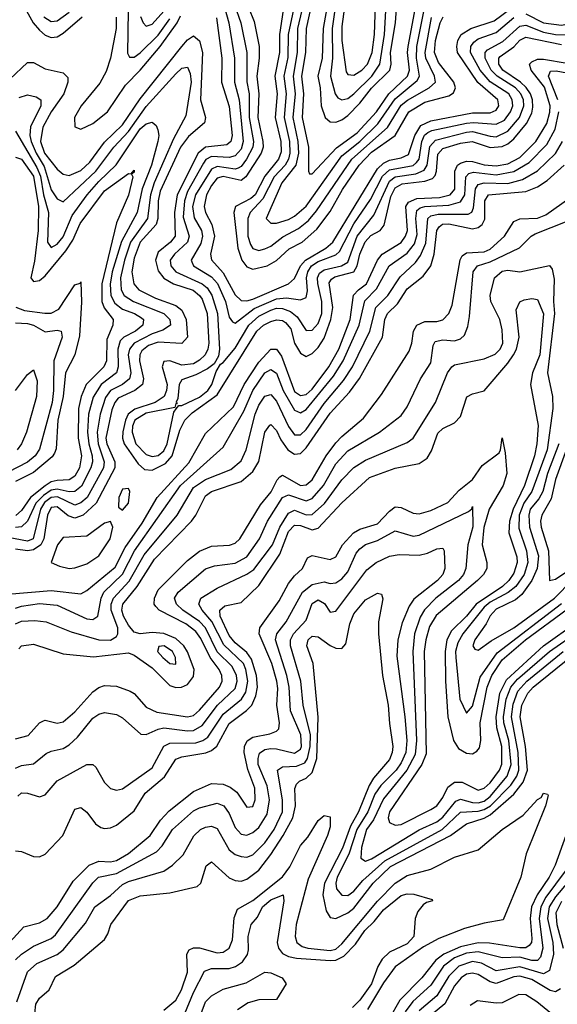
# Model space of a CAD drawing. Header units: inches. Extents: x 501365 to 657855, y 482276 to 547543.
# Tile 666 of 957: x 593704 to 595516, y 525481 to 528800. Entities that reach past the tile are written whole.
import ezdxf

# ---------------------------------------------------------------- set-up
doc = ezdxf.new("R2010")
doc.units = ezdxf.units.IN
doc.header["$MEASUREMENT"] = 0
doc.layers.add('A5592', color=7, linetype='Continuous')

msp = doc.modelspace()

# ---------------------------------------------------------------- linework, layer by layer
at = {"layer": 'A5592', "color": 5}
for points, elevation in [([(594835, 529110), (594790, 528777.4), (594789.4, 528730), (594804.3, 528624.3), (594810, 528616), (594830, 528613.2), (594857.5, 528630), (594876, 528650), (594892.5, 528690), (594900.2, 528750), (594903.7, 528850)], 2860), ([(594802.1, 529090), (594757.2, 528770), (594758.7, 528670), (594751.5, 528610), (594766.9, 528550), (594776.7, 528536.7), (594790, 528529.7), (594810, 528535), (594830, 528549.8), (594891.1, 528610), (594917.8, 528650), (594933.6, 528750), (594939.3, 528850)], 2840), ([(594704.9, 528930), (594669.6, 528770), (594667.2, 528690), (594654.2, 528610), (594660.5, 528550), (594655.9, 528470), (594677.7, 528370), (594677.6, 528290), (594681.1, 528281.1), (594690, 528280.9), (594771.9, 528368.1), (594841.5, 528418.5), (594907.2, 528490), (594948.5, 528550), (595011.4, 528610), (595017.8, 528630), (595011.4, 528690), (595013.9, 528710), (595041.2, 528858.8)], 2780), ([(594755, 528930), (594727.3, 528770), (594723.7, 528670), (594708.9, 528610), (594717.3, 528570), (594719.7, 528510), (594733.1, 528470), (594750, 528455.4), (594770, 528455.1), (594790, 528462.2), (594810, 528477.3), (594850, 528518.4), (594890.2, 528569.8), (594951.5, 528630), (594956, 528650), (594954.2, 528690), (594970.5, 528790), (594975.8, 528870)], 2820), ([(594455.7, 528890), (594493.8, 528793.8), (594510.8, 528710), (594511.1, 528670), (594502.9, 528610), (594510.5, 528550), (594506.5, 528470), (594523.9, 528390), (594524.1, 528370), (594517.3, 528350), (594466.1, 528270), (594450, 528258.1), (594390, 528271.4), (594370, 528266), (594350, 528241.5), (594333.8, 528210), (594325.7, 528170), (594330.7, 528150), (594351.5, 528110), (594360.5, 528070), (594347, 528010), (594350.3, 527990.3), (594390, 527946.9), (594430, 527873.2), (594450, 527853.7), (594470, 527852.5), (594490, 527858.4), (594610, 527910.1), (594630, 527928), (594650.5, 527970), (594667.6, 527990), (594735.9, 528030), (594759, 528050), (594910, 528297.4), (594930, 528316.1), (594950, 528326.4), (594990, 528334.3), (595014.4, 528345.6), (595035.5, 528410), (595056.7, 528443.3), (595090, 528459.4), (595230, 528485.7), (595290, 528486.8), (595310, 528495.1), (595319.6, 528510), (595316.2, 528530), (595248.3, 528588.3), (595179.3, 528690), (595177.1, 528710), (595181.3, 528730), (595192.6, 528750), (595224.8, 528770), (595303.2, 528796.8), (595390, 528860.4)], 2680), ([(594670, 528895.2), (594640.8, 528770), (594638.9, 528690), (594625.7, 528610), (594632.5, 528550), (594625.1, 528470), (594642, 528390), (594643.6, 528350), (594635, 528310), (594587.6, 528250), (594535, 528130), (594550, 528114.5), (594570, 528114.8), (594610, 528126.8), (594630, 528137.8), (594670, 528171.7), (594790, 528340.8), (594850, 528390), (594911.1, 528448.9), (594970, 528533.4), (595044.2, 528595.8), (595051.2, 528610), (595041.6, 528670), (595042.4, 528710), (595070, 528845.1)], 2760), ([(593710, 528860.1), (593749.6, 528789.6), (593770, 528764.7), (593790, 528747.5), (593810, 528740.4), (593830, 528742.9), (593850, 528754.9), (593913.9, 528810)], 2620), ([(594387, 528867), (594408.3, 528790), (594427.4, 528670), (594428.2, 528590), (594443.4, 528530), (594457.2, 528390), (594450, 528364), (594430, 528341.2), (594410, 528335.5), (594350, 528339.4), (594331.3, 528328.7), (594323.1, 528316.9), (594270, 528220.9), (594258.8, 528190), (594255.1, 528135.1), (594274.9, 528070), (594269.5, 528050.5), (594225.3, 528010), (594210.8, 527990), (594213.2, 527970), (594229.7, 527950), (594319.4, 527910), (594336.1, 527896.1), (594352, 527872), (594370.4, 527810), (594376.9, 527690), (594373.5, 527666.5), (594359.6, 527640.4), (594336.7, 527623.3), (594297.3, 527602.7), (594250, 527586.6), (594241.3, 527570), (594236.7, 527523.3), (594231, 527511), (594234.4, 527505.6), (594230, 527506), (594227, 527493), (594130, 527474.4), (594091.7, 527450), (594084, 527430), (594082.6, 527410), (594094.9, 527370), (594130, 527334.4), (594150, 527328), (594170, 527330.8), (594190, 527346.4), (594200.6, 527370), (594223.3, 527476.8), (594231.5, 527488.5), (594240.7, 527499.3), (594250, 527499.4), (594310, 527528.2), (594337.5, 527550), (594351.9, 527570), (594366.1, 527613.9), (594380.6, 527639.4), (594390, 527645), (594430, 527692.7), (594476.3, 527770), (594510, 527801.3), (594550, 527821.3), (594570, 527827.3), (594590, 527826.8), (594616.2, 527816.2), (594638.8, 527798.8), (594670, 527752.5), (594690, 527753.4), (594710, 527776.3), (594721.9, 527810), (594722.3, 527850), (594708.6, 527911.4), (594707.7, 527930), (594714.5, 527945.5), (594730, 527957.5), (594789, 527971), (594810, 527983.3), (594841.9, 528070), (594898.2, 528141.8), (594950, 528255.4), (594970, 528270.5), (595039.4, 528280.6), (595067.5, 528292.5), (595077.4, 528310), (595086.8, 528373.2), (595105.9, 528394.1), (595210, 528421.6), (595230, 528423.2), (595290, 528407.1), (595310, 528405.8), (595350, 528424.5), (595388.4, 528470), (595403.5, 528510), (595401.8, 528530), (595393.2, 528550), (595374.9, 528570), (595313.4, 528610), (595293.4, 528630), (595272.8, 528670), (595273.3, 528690), (595281.1, 528698.9), (595332.8, 528727.2), (595390, 528778.5), (595410, 528781.7), (595470, 528758.2), (595510, 528750.2), (595550, 528748.9)], 2640), ([(594427.4, 528850), (594449, 528790), (594470, 528690), (594469.4, 528590.6), (594476.9, 528550), (594477.7, 528470), (594491.6, 528390), (594490, 528370), (594468.2, 528330), (594450, 528305.7), (594439.8, 528300.2), (594430, 528295.9), (594370, 528305.9), (594350, 528296.9), (594296.8, 528210), (594286.5, 528170), (594292.1, 528132.1), (594316.2, 528090), (594320, 528070), (594314.1, 528045.9), (594281.9, 527990), (594283.9, 527983.9), (594290.1, 527970), (594350, 527934), (594371.1, 527911.1), (594397.3, 527850), (594410, 527797.6), (594421.7, 527781.7), (594430, 527777.6), (594493.8, 527826.2), (594570, 527859.3), (594602.8, 527862.8), (594650, 527855.7), (594670, 527863.5), (594673.6, 527886.4), (594670.7, 527930), (594674.7, 527950), (594687, 527970), (594710, 527985.4), (594770, 528007.4), (594781.4, 528018.6), (594830, 528112.4), (594886.3, 528193.7), (594927, 528273), (594950, 528294.5), (595030, 528309.2), (595041.4, 528318.6), (595050.3, 528330), (595059.6, 528390), (595068.9, 528411.1), (595079.9, 528420.1), (595092.8, 528427.2), (595210, 528451.7), (595234, 528454), (595310, 528447.5), (595337.9, 528462.1), (595358.9, 528490), (595365.8, 528510), (595364.4, 528530), (595352.6, 528550), (595290, 528590.8), (595256.1, 528630), (595223.2, 528690), (595224.2, 528710), (595235.2, 528724.8), (595250, 528735.2), (595310, 528757.3), (595370, 528807.6)], 2660), ([(594629.7, 528850), (594609.2, 528750), (594607.5, 528672.5), (594594.8, 528610), (594602.6, 528550), (594595, 528470), (594612.9, 528390), (594614.3, 528350), (594610.3, 528330), (594599, 528310), (594561.9, 528270), (594524, 528196), (594480.5, 528150), (594472.5, 528130), (594473.2, 528070), (594481.9, 528041.9), (594490, 528029.2), (594510, 528022.1), (594530, 528027.6), (594550, 528037.2), (594591.3, 528068.7), (594643.4, 528096.6), (594677.2, 528122.8), (594704.4, 528155.6), (594823.3, 528330), (594943.5, 528436.5), (594990, 528511.6), (595011.3, 528528.7), (595084.5, 528570), (595105.1, 528590), (595102.6, 528610), (595072.9, 528670), (595070.4, 528690), (595092.3, 528807.7)], 2740), ([(593785.1, 528810), (593810, 528794), (593830, 528796.9), (593870, 528825.3)], 2640), ([(594029.2, 528809.2), (594029.3, 528770), (594010, 528670), (593994.7, 528625.3), (593974, 528586), (593911.3, 528510), (593888.5, 528470), (593890, 528439.5), (593910, 528431.4), (593950, 528450.1), (594000.2, 528490), (594060.2, 528579.8), (594110, 528629.6), (594177, 528710), (594234.5, 528790), (594246.3, 528813.7)], 2620), ([(594069.7, 528829.7), (594067.1, 528687.1), (594073.8, 528673.8), (594090, 528673.9), (594110, 528688.1), (594170, 528748.1), (594210, 528803)], 2640), ([(594111.1, 528811.1), (594119.6, 528790), (594130, 528778.6), (594150, 528784.7), (594190, 528829.4)], 2660), ([(594592.1, 528832.1), (594579.9, 528750), (594580, 528690), (594564.2, 528610), (594572.2, 528550), (594564.8, 528470), (594584.5, 528390), (594585.6, 528354.4), (594576.2, 528330), (594530, 528273.3), (594497.7, 528210), (594483, 528197), (594431.4, 528170), (594425.2, 528150), (594438.7, 528030), (594453, 527990), (594470, 527967.2), (594490, 527958.8), (594538.1, 527970), (594570, 527988.4), (594612.6, 528027.4), (594656.5, 528050), (594705.5, 528094.5), (594750, 528153.4), (594791.7, 528228.3), (594847.7, 528310), (594890, 528353.6), (594969.4, 528410), (595015.4, 528490), (595070, 528521.7), (595150, 528544), (595166.4, 528553.6), (595173.4, 528570), (595167.6, 528590), (595115.5, 528655.5), (595102.2, 528690), (595106, 528730), (595121.1, 528790), (595131.5, 528810)], 2720), ([(595410, 528819.6), (595470, 528789.6), (595530, 528781.4), (595570, 528789.7), (595630, 528814.6)], 2660), ([(594366.7, 528806.7), (594385.7, 528670), (594383.8, 528590), (594410, 528507.2), (594419.9, 528410), (594415.6, 528390), (594402, 528378), (594330, 528370), (594305.7, 528350), (594234.7, 528210), (594225.2, 528150), (594227.5, 528070), (594211.6, 528050), (594170, 528016.5), (594161.1, 527990), (594170, 527953.5), (594189.4, 527929.4), (594222.5, 527910), (594288, 527888), (594310, 527871), (594318.5, 527858.5), (594335.5, 527810), (594341.3, 527710), (594338.5, 527690), (594328.6, 527670), (594310, 527652), (594290, 527640.6), (594250, 527636), (594210, 527650.6), (594190, 527648.5), (594184.5, 527630), (594200.9, 527570), (594199.1, 527550), (594190.5, 527530), (594160.6, 527510), (594092.2, 527487.8), (594069.8, 527470.2), (594059.9, 527450), (594051.1, 527411.1), (594050.2, 527390), (594055.6, 527370), (594102.7, 527302.7), (594124, 527284), (594150, 527282.1), (594195.4, 527304.6), (594217.8, 527330), (594243.9, 527416.1), (594260.8, 527450), (594284.7, 527475.3), (594370, 527535.9), (594503.4, 527750), (594525.3, 527770), (594550, 527783.4), (594570, 527789), (594590, 527786.3), (594600, 527780), (594618.1, 527758.1), (594630.4, 527710), (594650, 527676.1), (594670, 527664.4), (594690, 527675.4), (594710, 527694.9), (594730, 527727.1), (594752.3, 527790), (594759.4, 527830), (594747.3, 527912.7), (594754.6, 527925.5), (594766.4, 527933.6), (594830, 527950.1), (594841.8, 527970), (594850.6, 528010), (594868.2, 528051.8), (594887.3, 528072.7), (594918.7, 528090), (594932.8, 528107.2), (594955.5, 528204.5), (594970, 528233), (594993.2, 528246.8), (595070, 528255.6), (595095.5, 528264.5), (595104.8, 528275.2), (595109.2, 528290), (595113, 528347), (595130, 528365.8), (595190, 528384.3), (595229.5, 528389.5), (595290, 528369), (595330, 528372.3), (595350, 528381.9), (595370, 528398.7), (595412.2, 528450), (595430, 528484.8), (595434.3, 528505.7), (595432.5, 528530), (595425.5, 528550), (595411.6, 528571.6), (595391.8, 528590), (595332.5, 528630), (595319.6, 528650), (595319.3, 528670), (595324, 528676), (595370, 528708.7), (595390, 528731.1), (595410, 528741.1), (595530, 528716.7)], 2620), ([(593670, 528599.8), (593730, 528655.5), (593750, 528655.6), (593790, 528635.1), (593850, 528621.1), (593865.9, 528605.9), (593865.9, 528590), (593852.3, 528550), (593809.9, 528490.1), (593781.8, 528438.2), (593773.7, 528390), (593787.8, 528350), (593830, 528296.6), (593850, 528279.2), (593870, 528275.5), (593910, 528292.1), (593940.5, 528319.5), (593990, 528387.7), (594050, 528445.5), (594110, 528533.7), (594250, 528709.7), (594270, 528732.1), (594290, 528745.7), (594310, 528729.5), (594319.9, 528690), (594313.4, 528530), (594330.3, 528470), (594326.9, 528453.1), (594273, 528407), (594245.9, 528370), (594177.6, 528222.4), (594170.6, 528190), (594169.2, 528130), (594164.2, 528110), (594109.4, 528050), (594090, 527996.4), (594082, 527950), (594088.2, 527910), (594104.9, 527890), (594161.9, 527861.9), (594230, 527836.4), (594250, 527820.9), (594264.5, 527790), (594269.4, 527730), (594250, 527708.9), (594170, 527712.8), (594138, 527702), (594115.7, 527684.3), (594108.2, 527670), (594107.9, 527650), (594121.3, 527590), (594117.4, 527570), (594091.8, 527550), (594036, 527524), (594024.7, 527510), (594014.7, 527485.3), (593994.4, 527390), (593997, 527370), (594024.6, 527310), (594024.5, 527290), (593961.1, 527170), (593918.1, 527130), (593890, 527120), (593867.5, 527127.5), (593830, 527157.9), (593810, 527155.9), (593797.2, 527130), (593784.9, 527050), (593775.5, 527030), (593750, 527012.9), (593730, 527010.1), (593690, 527015.4)], 2580), ([(593663.4, 526863.4), (593810, 526875.8), (593910, 526864.6), (593930, 526875.6), (594025.1, 526954.9), (594059.2, 527020.8), (594117.1, 527102.9), (594167.6, 527190), (594273.9, 527306.1), (594330, 527404.8), (594425.1, 527494.9), (594460.3, 527570), (594510, 527645.9), (594550, 527689.4), (594570, 527689.3), (594586.1, 527666), (594630, 527547.4), (594650, 527533.3), (594670, 527537.1), (594690, 527555.2), (594745.9, 527630), (594779.4, 527690), (594817.8, 527790), (594828.8, 527871.2), (594845.7, 527890), (594873.5, 527910), (594910, 527989.7), (594925.8, 528010), (594990, 528049.3), (595005, 528070), (595011.4, 528090), (595005.5, 528170), (595014.4, 528185.6), (595042.4, 528197.6), (595119.4, 528200.6), (595154.7, 528210), (595170.9, 528229.1), (595171.3, 528290), (595180.2, 528310), (595190, 528316.6), (595210, 528323.1), (595230, 528322.7), (595270, 528311.4), (595310, 528307.4), (595350, 528314.5), (595390, 528335.8), (595444.4, 528390), (595481.2, 528450), (595491.5, 528488.5), (595492, 528510), (595473.2, 528573.2), (595428.5, 528630), (595422.9, 528650), (595430, 528658.6), (595450, 528667), (595470, 528667.1), (595550, 528653.7)], 2580), ([(593702, 528538), (593730, 528546.8), (593759.7, 528539.7), (593775.3, 528530), (593775.4, 528510), (593740.5, 528439.5), (593737.4, 528410), (593742.3, 528390), (593759.1, 528350), (593785.8, 528305.8), (593810, 528226.7), (593830, 528196.4), (593850, 528186.3), (593960.1, 528290), (594021.2, 528370), (594070, 528423.5), (594130, 528507.8), (594230, 528618.1), (594250, 528637.2), (594270, 528639.8), (594278.7, 528618.7), (594281.8, 528590), (594264.3, 528475.7), (594221.9, 528398.1), (594156.9, 528250), (594144.3, 528210), (594134.1, 528130), (594077.4, 528050), (594056.7, 527990), (594043.1, 527930), (594045.3, 527890), (594056, 527870), (594087.6, 527850), (594189.1, 527810), (594210.1, 527790), (594211.7, 527770), (594186.8, 527753.2), (594150, 527741.1), (594089.8, 527710), (594074, 527690), (594069.3, 527670), (594078.2, 527610), (594074.4, 527590), (594050, 527570.2), (594010.1, 527550), (593993.2, 527526.8), (593974.5, 527470), (593964.8, 527410), (593968.1, 527370), (593988.4, 527310), (593986.8, 527290), (593931.7, 527190), (593910, 527171.2), (593890, 527164.2), (593831.6, 527191.6), (593810, 527189.3), (593787.7, 527172.3), (593774.3, 527150), (593749.1, 527050), (593730, 527042), (593664.7, 527055.3)], 2560), ([(595517.8, 528530), (595486.9, 528610), (595493.7, 528626.3), (595512.7, 528627.3), (595590, 528613.7)], 2560), ([(593690, 526816.5), (593710, 526823.6), (593770, 526832.2), (593830, 526826.7), (593930, 526780.6), (593950, 526778.5), (593967.2, 526790), (593978.6, 526850), (593987.2, 526870), (594050, 526931.2), (594090.8, 527010), (594246.4, 527230), (594390, 527359.8), (594459.7, 527480.3), (594489.3, 527550), (594530, 527610.4), (594550, 527621.5), (594570, 527608.2), (594592.4, 527550), (594630, 527484.4), (594650, 527474.8), (594670, 527486), (594761.7, 527598.3), (594794.8, 527650), (594848.6, 527770), (594867, 527853), (594907.2, 527892.8), (594948.9, 527970), (595010, 528012.9), (595035.1, 528044.9), (595044.3, 528075.7), (595038.8, 528130), (595043.2, 528156.8), (595053.8, 528166.2), (595069.3, 528170.7), (595150, 528175), (595190, 528185.7), (595204, 528210), (595207.4, 528270), (595218.4, 528281.6), (595233.9, 528286.1), (595310, 528277.8), (595370, 528288.1), (595421.7, 528318.3), (595480.8, 528379.2), (595508.9, 528431.1), (595521.8, 528490)], 2560), ([(593690, 528424.5), (593761.8, 528301.8), (593773.3, 528273.3), (593783.5, 528210), (593800.4, 528150), (593797.7, 528050), (593810, 528032.1), (593830, 528043), (593850, 528067.8), (593880.2, 528139.8), (593931.6, 528210), (593970, 528254.6), (594029.4, 528310.6), (594110, 528432), (594130, 528448.7), (594150, 528455.1), (594163.5, 528443.5), (594169.4, 528429.4), (594173.3, 528410), (594169.7, 528390), (594147.9, 528310), (594117.1, 528230), (594099.8, 528150), (594047.2, 528052.8), (594015.4, 527950), (594008.6, 527908.6), (594011.4, 527870), (594024.3, 527844.3), (594050, 527824.5), (594090.6, 527810), (594114.9, 527794.9), (594120.7, 527790), (594119, 527770), (594094.3, 527750), (594055.1, 527730), (594042.7, 527717.3), (594034.4, 527690), (594035.7, 527630), (594030.1, 527610), (593978.2, 527570), (593951.7, 527528.3), (593936.2, 527470), (593932.3, 527410), (593936.4, 527370), (593947.8, 527330), (593948.9, 527310), (593943.9, 527290), (593912.3, 527227.7), (593890.1, 527210), (593870, 527208.5), (593830, 527218.1), (593810, 527214.1), (593783.5, 527196.5), (593758, 527170), (593730.3, 527109.7), (593710, 527090.4), (593690, 527088.1)], 2540), ([(593690, 526763.9), (593710, 526772.6), (593755.1, 526775.1), (593792.9, 526770), (593876.9, 526736.9), (593970, 526710.3), (594010, 526708.4), (594030, 526721.3), (594034.9, 526730), (594034.5, 526750), (594012.5, 526810), (594012.5, 526830), (594020.1, 526850), (594072.8, 526907.2), (594123.5, 526996.5), (594234.5, 527130), (594290, 527222.8), (594330, 527249.8), (594415.8, 527284.2), (594450, 527312.8), (594467.2, 527350), (594497.1, 527470), (594510, 527500.3), (594530, 527531.1), (594550, 527536.8), (594570, 527514.6), (594610, 527429.1), (594630, 527401.1), (594650, 527401.3), (594670, 527419.1), (594730, 527506.3), (594795.5, 527584.5), (594825.3, 527630), (594884.7, 527750), (594903.9, 527830), (594945.2, 527870), (594986.2, 527933.8), (595037.9, 527982.1), (595055, 528005), (595072.8, 528047.2), (595079.3, 528130), (595090, 528138.8), (595114.9, 528145.1), (595215.8, 528144.2), (595228.3, 528151.7), (595234.2, 528165.8), (595240.9, 528230), (595250, 528244.5), (595270, 528250), (595350, 528248.6), (595398.7, 528261.3), (595449.1, 528290.9), (595510.4, 528349.6), (595534.1, 528390)], 2540), ([(593690, 528336.9), (593710, 528330.4), (593750, 528272.8), (593766.7, 528170), (593765.9, 528090), (593753.4, 527986.6), (593740.9, 527930), (593750, 527917.6), (593770, 527920.6), (593790, 527937.1), (593859.2, 528020.8), (593882.7, 528057.3), (593907.3, 528112.7), (593990, 528223.5), (594070, 528281.9), (594079.6, 528280.4), (594090, 528292.7), (594090, 528286), (594080.9, 528279.1), (594085.6, 528270), (594070, 528209), (594030, 528115.2), (593980.6, 527910), (593980.7, 527850), (593989, 527829), (594018.3, 527790), (594018.2, 527770), (593997.6, 527722.4), (593996.1, 527650), (593987.5, 527630), (593927.4, 527570), (593910.6, 527530), (593902.1, 527490), (593900.8, 527390), (593912, 527330), (593905.6, 527290), (593890, 527261.9), (593871, 527249), (593830, 527247.2), (593810, 527242.1), (593790, 527229.4), (593739.9, 527190), (593710, 527145.4), (593690.6, 527129.4)], 2520), ([(593700.6, 526679.4), (593710, 526690.1), (593750, 526695.1), (593850, 526663.2), (593952.6, 526652.6), (594070, 526665.5), (594090, 526657.8), (594150, 526615.3), (594210, 526555.7), (594230, 526549.3), (594249.7, 526550.3), (594270, 526559.2), (594290, 526586.1), (594292, 526610), (594270, 526669.5), (594257.1, 526690), (594230, 526713.9), (594190, 526731.4), (594150, 526734.4), (594110, 526729.6), (594090, 526735.4), (594070, 526759.4), (594053.8, 526790), (594047.9, 526810), (594050.9, 526830), (594099.6, 526890), (594157.9, 526982.1), (594282.8, 527110), (594297.7, 527130), (594330, 527195), (594350, 527210.1), (594450, 527243.3), (594490, 527277.2), (594510, 527311), (594530, 527410.2), (594546.5, 527433.5), (594550, 527435.9), (594570, 527415), (594584.2, 527384.2), (594607.9, 527350), (594630, 527335.4), (594650, 527338.2), (594670, 527356.9), (594750, 527474.4), (594815.8, 527544.2), (594849.4, 527590.6), (594926.5, 527730), (594934.5, 527790), (594944.1, 527810), (594978, 527842), (595010, 527893.5), (595064, 527936), (595089.3, 527970), (595101.4, 528010), (595110, 528090), (595118.3, 528101.7), (595129.5, 528110.5), (595150, 528112.4), (595230, 528095.5), (595250, 528099.5), (595262.6, 528110), (595271.7, 528128.3), (595271.5, 528190), (595284.5, 528210), (595410, 528221.3), (595450, 528236.3), (595481.7, 528258.3), (595539.6, 528310)], 2520), ([(593690, 526375.9), (593732.4, 526387.6), (593770, 526430.1), (593783.5, 526436.5), (593790, 526439.2), (593830, 526428.9), (593850, 526433.9), (593890, 526466.7), (593950, 526534.8), (593970, 526549.4), (593990, 526555.6), (594030, 526553.3), (594076.3, 526536.3), (594090, 526528.6), (594130, 526482.7), (594165.5, 526465.6), (594270, 526450), (594290, 526455.3), (594310, 526472.5), (594377.8, 526550), (594386.8, 526570), (594385.5, 526590), (594376.2, 526610), (594346.1, 526650), (594314.6, 526714.6), (594298, 526738), (594263.3, 526763.3), (594174.2, 526810), (594162.3, 526822.3), (594157.5, 526830), (594157.7, 526850), (594170, 526878.1), (594270, 526977.5), (594310, 527008.8), (594350, 527025.9), (594411.3, 527028.7), (594430, 527035.9), (594446.1, 527050), (594515.1, 527164.9), (594551, 527209), (594571.3, 527248.7), (594581.2, 527258.8), (594590, 527264.9), (594650, 527229.6), (594670, 527232.3), (594690, 527249.4), (594737.4, 527330), (594770, 527373.6), (594790, 527395.4), (594863.4, 527456.6), (594923.2, 527536.8), (595016.7, 527683.3), (595026.3, 527710), (595031.8, 527750), (595042.3, 527770), (595070, 527782.5), (595110, 527782.8), (595130, 527789), (595150.4, 527809.6), (595162.2, 527837.8), (595188.8, 527991.2), (595195.3, 528004.7), (595210, 528013.8), (595270, 528018.1), (595290, 528026.7), (595338.5, 528070), (595370, 528119.9), (595390, 528128.4), (595450, 528131.7), (595477.7, 528142.3), (595631.9, 528251.9)], 2480), ([(593690, 526277.1), (593710, 526285.8), (593750, 526291.7), (593793.1, 526326.9), (593810, 526335), (593850, 526343.1), (593870, 526356.2), (593898.1, 526381.9), (593950, 526445.7), (593970, 526459.6), (593990, 526464.8), (594030, 526458.4), (594050, 526446.7), (594111.8, 526391.8), (594130, 526390.6), (594170, 526409.1), (594190, 526413.4), (594270, 526402.9), (594290, 526404.1), (594318.6, 526421.4), (594370.3, 526489.7), (594430, 526545.8), (594437, 526570), (594434.9, 526590), (594419.7, 526619.7), (594369.6, 526669.6), (594330, 526750), (594310, 526771.6), (594253.4, 526810), (594232.2, 526830), (594226.1, 526850), (594238.5, 526870), (594330.5, 526949.5), (594360.2, 526959.8), (594430, 526968.2), (594469.5, 526990), (594512.2, 527050), (594538.7, 527110), (594590, 527189.3), (594610, 527198.4), (594670, 527178.7), (594690, 527186.8), (594728.3, 527230), (594770, 527302.6), (594810, 527346.9), (594917, 527410), (594990, 527465.5), (595010, 527495.5), (595055.3, 527590), (595090, 527644.1), (595097.9, 527702.1), (595104.2, 527715.8), (595130, 527721.4), (595170, 527718.2), (595190, 527724.7), (595203.2, 527736.8), (595214.1, 527765.9), (595219.8, 527800.2), (595232.8, 527950), (595247.7, 527970), (595290, 527984), (595389.1, 528030.9), (595428.3, 528070), (595441.9, 528078.1), (595550, 528121.5)], 2460), ([(593697.1, 526182.9), (593710, 526194), (593730, 526192.5), (593770, 526180.2), (593790, 526187.3), (593830, 526234.4), (593930, 526289.4), (593950, 526289.2), (593960.9, 526280.9), (593990, 526229.1), (594010, 526208.2), (594030, 526202.7), (594050, 526208.1), (594150, 526277.9), (594190, 526351.9), (594210, 526361.8), (594297.6, 526362.4), (594321.6, 526370), (594337.9, 526382.1), (594390, 526459.2), (594451.6, 526510), (594466, 526534), (594473.2, 526570), (594466.4, 526610), (594457.7, 526630), (594392.5, 526692.5), (594351.3, 526771.3), (594318.9, 526810), (594308, 526830), (594314, 526850), (594370, 526884.5), (594470, 526930.9), (594493.4, 526946.6), (594556.1, 527030), (594580.6, 527090), (594610, 527137.2), (594630, 527146.5), (594670, 527131), (594690, 527132.3), (594731, 527169), (594790, 527249.3), (594830, 527290.8), (594870, 527315.5), (595010, 527375.4), (595030.7, 527389.3), (595105.8, 527510), (595146.6, 527610), (595160.5, 527630), (595170, 527637.2), (595270, 527657.5), (595306.9, 527673.1), (595324, 527690), (595332.1, 527710), (595330, 527755.1), (595322.6, 527790), (595292.1, 527850), (595290.3, 527870), (595304.9, 527930), (595330, 527952.7), (595350, 527955.8), (595390, 527950.8), (595490, 527972.1), (595498.9, 527958.9), (595506.1, 527926.1), (595503.3, 527850), (595506.7, 527810), (595482.7, 527610), (595500.6, 527530), (595501.4, 527490), (595482, 527350), (595429.9, 527210), (595403.4, 527170), (595388.2, 527130), (595386.7, 527086.7), (595412.9, 527010), (595417.1, 526970), (595404.1, 526930), (595376.7, 526890), (595350.9, 526869.1), (595290, 526836.4), (595270, 526819.5), (595198.3, 526730), (595180.5, 526699.5), (595173.3, 526670), (595173.7, 526650), (595188.1, 526510), (595210, 526462.4), (595230, 526486.7), (595256.2, 526583.8), (595313.6, 526666.4), (595530, 526831.8)], 2440), ([(593690.8, 527830.7), (593719.6, 527819.6), (593789, 527811), (593810, 527811.1), (593835.5, 527824.5), (593890, 527906), (593907.9, 527912.1), (593910, 527917.1), (593912.4, 527847.6), (593905.4, 527734.6), (593889.7, 527670), (593858.5, 527610), (593850.2, 527530), (593832.8, 527450), (593826.1, 527353.9), (593820.9, 527339.1), (593812.9, 527327.1), (593750, 527274.1), (593690, 527243.7)], 2480), ([(593690, 525998.9), (593710, 525996.6), (593750, 525979.3), (593770, 525978.4), (593790, 525987.3), (593848.8, 526050), (593890, 526139.2), (593910, 526144.5), (593930, 526128.4), (593959.8, 526090), (593977.7, 526077.7), (593990, 526073.6), (594010, 526075.6), (594030, 526084.6), (594090, 526133.7), (594126.7, 526193.3), (594191.5, 526248.5), (594230, 526307.8), (594250, 526315.1), (594331.1, 526328.9), (594350, 526336.7), (594368.5, 526351.5), (594410, 526427.4), (594468.4, 526471.6), (594485.8, 526490), (594499.3, 526520.7), (594505.1, 526550), (594502.2, 526590), (594485.2, 526645.2), (594470, 526666.9), (594430, 526699.5), (594410, 526724.6), (594380.1, 526790), (594378.3, 526810), (594395.7, 526824.3), (594450, 526836.2), (594510, 526893.2), (594581.1, 526998.9), (594610, 527074.8), (594630, 527096.3), (594650, 527095.6), (594690, 527080.8), (594710, 527086.8), (594790, 527171.5), (594882.8, 527257.2), (594970, 527288.4), (595050, 527303.7), (595077.3, 527322.7), (595092.5, 527347.4), (595113, 527407), (595130, 527421.7), (595170, 527441), (595190, 527463.2), (595211.3, 527528.7), (595230, 527538.6), (595270, 527549.2), (595350, 527642.7), (595368.3, 527670), (595378.3, 527690), (595387.5, 527730), (595377.3, 527822.7), (595390, 527849.1), (595404, 527856), (595430, 527860.1), (595450, 527856.6), (595469.2, 527809.2), (595457.3, 527670), (595432.9, 527610), (595426.1, 527570), (595451.9, 527431.9), (595447.4, 527370), (595439.2, 527330), (595406.2, 527230), (595367.3, 527150), (595354.7, 527110), (595352.8, 527070), (595380.1, 526990), (595381.2, 526970), (595370, 526934.3), (595353.3, 526910), (595331.3, 526890), (595243.2, 526830), (595210, 526789.7), (595159.4, 526740.6), (595143.3, 526710), (595138, 526670), (595139, 526570), (595147.3, 526450), (595166.7, 526370), (595183.4, 526343.4), (595210, 526327.3), (595230, 526325.7), (595245.5, 526334.5), (595253.7, 526346.2), (595258.5, 526370), (595256, 526430), (595279.5, 526550), (595295.6, 526590), (595330, 526642.7), (595408.6, 526710), (595550, 526813.5)], 2420), ([(593690, 527778.1), (593730, 527776), (593750, 527771), (593790, 527748.4), (593830, 527754), (593843.6, 527750), (593846.7, 527730), (593818.9, 527650), (593818.1, 527550), (593812.9, 527510), (593770, 527352.8), (593755.4, 527330), (593730, 527308.7), (593665.2, 527274.8)], 2460), ([(593690, 527550.5), (593730, 527604.3), (593750, 527619.5), (593762.8, 527582.8), (593760.5, 527530), (593726.1, 527410), (593710, 527370), (593695.2, 527350)], 2440), ([(593670, 525690.7), (593717.9, 525742.1), (593770, 525755.5), (593796.7, 525770), (593830, 525810.1), (593883.8, 525896.1), (593938.3, 525950), (593970, 525963.7), (594010, 525962), (594030, 525966.3), (594070.1, 525989.9), (594143.8, 526050), (594178, 526102), (594207.1, 526132.9), (594290, 526198.3), (594350, 526225.1), (594390, 526222.8), (594413.2, 526213.2), (594435.9, 526195.9), (594470, 526145.9), (594490, 526147.5), (594497.3, 526170), (594496.2, 526210), (594472.8, 526272.8), (594460.9, 526330), (594461.3, 526350), (594470.2, 526369.8), (594490, 526382.1), (594546.8, 526393.2), (594570, 526402.4), (594577, 526410), (594579.4, 526430), (594570.2, 526490), (594574.1, 526545.9), (594571, 526570), (594554, 526630), (594511.5, 526730), (594513.3, 526750), (594578.4, 526841.6), (594610, 526899.6), (594630, 526925.8), (594657.4, 526950), (594673.5, 526986.5), (594690, 526994.1), (594750, 526980.3), (594770, 526989.1), (594792.4, 527030), (594829.1, 527070.9), (594850, 527083.2), (594910, 527101.2), (594950, 527143.9), (594970, 527157.7), (594990, 527156.2), (595030, 527136.4), (595050, 527134.4), (595090, 527145.6), (595147.6, 527172.4), (595185.8, 527214.2), (595230.7, 527250), (595262.6, 527297.4), (595320.2, 527339.8), (595325.3, 527350), (595330.4, 527390.3), (595340.6, 527340.6), (595346.6, 527270), (595334, 527230), (595286.7, 527150), (595268.5, 527088.5), (595263, 527030), (595279, 526970), (595278.3, 526950), (595267.4, 526930), (595246.8, 526910), (595108.3, 526791.7), (595085.5, 526754.5), (595072.6, 526710), (595067.6, 526670), (595074, 526326), (595060, 526290), (594950.8, 526130), (594946, 526110), (594950, 526094), (594970, 526084.7), (594990, 526087.9), (595090, 526138), (595110, 526150.6), (595130, 526178.5), (595146.7, 526213.3), (595169.4, 526230.6), (595196, 526230), (595250, 526203.2), (595270, 526209.3), (595290, 526227.4), (595321, 526270), (595329.5, 526290.5), (595329.5, 526350), (595312.7, 526412.7), (595309.9, 526450), (595322.9, 526530), (595344.6, 526575.4), (595470, 526690), (595583, 526770)], 2380), ([(595521.3, 527370), (595483.1, 527270), (595467.1, 527210), (595454.4, 527185.6), (595425.2, 527150), (595420.2, 527130), (595422.6, 527090), (595453.1, 526993.1), (595448.9, 526950), (595430.6, 526909.4), (595397.1, 526862.9), (595375.3, 526844.7), (595310, 526813.6), (595290, 526791.3), (595276.3, 526763.7), (595238.4, 526710), (595231.3, 526690), (595238.3, 526678.3), (595250, 526674.5), (595293.4, 526706.6), (595370, 526750.8), (595506.5, 526850), (595567.6, 526912.4)], 2460), ([(595547.8, 527352.2), (595510.6, 527250), (595495.3, 527184.7), (595463.9, 527130), (595459.9, 527110), (595461.5, 527090), (595486.9, 527010), (595490.3, 526910.3), (595510, 526914.2), (595590, 526967.8)], 2480), ([(593690, 525630.9), (593709.6, 525650.4), (593750, 525677.7), (593810, 525702.7), (593824.4, 525715.6), (593950, 525890.5), (593969, 525910), (594030, 525922.6), (594164.5, 525995.5), (594184.4, 526015.6), (594219.2, 526070), (594290, 526133.3), (594310, 526143.8), (594370, 526159.1), (594392.2, 526150), (594410, 526124.5), (594430, 526077.8), (594450, 526054.7), (594470, 526051.9), (594490, 526060.9), (594510, 526077.6), (594538.3, 526121.7), (594546.1, 526170), (594538.1, 526218.1), (594508.2, 526290), (594507.4, 526310), (594512.5, 526327.5), (594530, 526340.2), (594550, 526343.6), (594570, 526342.7), (594630, 526327.6), (594650, 526341.2), (594653.6, 526350), (594651.5, 526390), (594617.2, 526470), (594612, 526550), (594604.2, 526590), (594565.8, 526710), (594570.3, 526730), (594601.7, 526770), (594657.4, 526870), (594690, 526896.9), (594730, 526905), (594750, 526899.9), (594770, 526902.5), (594790, 526915), (594810, 526938.6), (594838, 527002), (594850, 527016.9), (594870, 527030.7), (594910, 527045.1), (594970, 527076.9), (595030, 527059.2), (595050, 527062.2), (595217.1, 527142.9), (595228.5, 527151.5), (595230, 527158.8), (595231.1, 527091.1), (595214.3, 527030), (595208, 526950), (595200.1, 526930), (595183.6, 526910), (595106.3, 526850), (595069, 526811), (595053.9, 526786.1), (595034.9, 526730), (595028.8, 526670), (595041.6, 526370), (595036.5, 526323.5), (595008.8, 526270), (594930, 526174.2), (594896.6, 526103.4), (594873.4, 526070), (594855.9, 526010), (594854.2, 525974.2), (594870, 525963.9), (594890, 525971.4), (595050, 526069.6), (595110, 526096), (595130, 526112.6), (595173.8, 526166.2), (595190, 526172.5), (595230, 526161.2), (595250, 526160.3), (595270, 526166.4), (595290, 526181.2), (595347.3, 526250), (595361.1, 526290), (595353.4, 526370), (595336.2, 526430), (595335.4, 526450), (595343.4, 526510), (595359.5, 526550), (595382.2, 526577.8), (595489.7, 526670), (595590, 526740.6)], 2360), ([(593694.4, 525490), (593730, 525591.2), (593761.4, 525618.6), (593830, 525649.1), (593850, 525664.9), (593925.4, 525754.6), (593956.9, 525810), (594010, 525848.3), (594050, 525884.8), (594070, 525894.7), (594190, 525930.1), (594219.3, 525950), (594255.1, 525984.9), (594290.7, 526049.3), (594312.8, 526070), (594330, 526078.8), (594350, 526081.5), (594370, 526073.5), (594410, 526002.5), (594430, 525985.9), (594450, 525979.4), (594470, 525977.6), (594490, 525985.5), (594530, 526025.2), (594561.2, 526070), (594589.2, 526130), (594590, 526170), (594572.7, 526270), (594590, 526281.8), (594636.5, 526283.5), (594664.6, 526295.4), (594674.4, 526310), (594683.2, 526350), (594683.7, 526390), (594659.4, 526490), (594651.9, 526570), (594616.2, 526690), (594617.2, 526710), (594627.2, 526730), (594670, 526775.8), (594690, 526832.2), (594710, 526844.8), (594731.8, 526831.8), (594750, 526803.2), (594770, 526806), (594874.3, 526945.7), (594905.2, 526970), (594950, 526991.8), (594982.8, 526997.2), (595050, 526995.8), (595078.2, 527001.8), (595110, 527016.1), (595130, 527018.6), (595135.1, 527010), (595137.2, 526950), (595130.1, 526930), (595111.8, 526910), (595032.6, 526847.4), (595016.9, 526823.1), (594993.4, 526766.6), (594978.5, 526710), (594974.9, 526654.9), (595001.7, 526450), (595009, 526370), (595005.4, 526330), (594990, 526294.7), (594972.6, 526270), (594921.6, 526218.4), (594901.4, 526190), (594877.8, 526130), (594840.8, 526070), (594813.1, 525986.9), (594774.1, 525910), (594769.1, 525890), (594771.6, 525870), (594790, 525848.7), (594810, 525847.8), (594830, 525862.1), (594860.9, 525899.1), (594935.1, 525964.9), (595128.3, 526070), (595190, 526129.3), (595250, 526132.4), (595270, 526137.7), (595290.7, 526150), (595360, 526220), (595379.9, 526250), (595386.8, 526270), (595384.8, 526330), (595361.9, 526450), (595366.9, 526493.1), (595383.7, 526536.4), (595413.7, 526570), (595535.9, 526670)], 2340), ([(593755, 525450), (593758.4, 525481.6), (593770, 525502.3), (593802.9, 525530), (593824.7, 525575.3), (593887.2, 525612.8), (593990, 525699.4), (594001.4, 525718.6), (594010.9, 525750), (594070, 525831.3), (594110, 525847.3), (594210, 525856.9), (594301.7, 525878.3), (594314.6, 525890), (594332.1, 525947.9), (594350, 525961.6), (594410, 525907.3), (594430, 525898.5), (594450, 525896.9), (594470, 525902.9), (594510, 525933.7), (594550, 525985.9), (594592.3, 526050), (594624.7, 526110), (594634, 526150), (594631.7, 526208.3), (594637.1, 526222.9), (594647, 526233), (594670, 526243.2), (594690, 526262.3), (594705.4, 526310), (594709.5, 526449.5), (594693.2, 526630), (594671.5, 526690), (594676.7, 526710), (594690, 526722.4), (594710, 526720.1), (594750, 526691.3), (594770, 526682.1), (594790, 526681.1), (594803.6, 526696.4), (594816.3, 526763.7), (594830, 526797.7), (594870, 526844.6), (594910, 526867.4), (594923.4, 526863.4), (594927.7, 526847.7), (594913.1, 526770), (594912.9, 526730), (594926.4, 526590), (594946.5, 526490), (594950, 526428), (594961.3, 526350), (594959.6, 526330), (594950, 526306.6), (594896.6, 526243.4), (594881.5, 526218.5), (594846.4, 526130), (594818.6, 526081.4), (594792.3, 526007.7), (594731.9, 525890), (594725.8, 525850), (594736.8, 525796.8), (594750, 525773.6), (594770, 525770.9), (594810, 525789.6), (594830, 525805.6), (594895.7, 525890), (594953.8, 525946.2), (595155.7, 526050), (595210.5, 526089.5), (595270, 526109), (595290, 526120), (595369.6, 526190), (595400.8, 526230), (595415.7, 526270), (595409.3, 526350), (595391, 526450), (595396.4, 526490), (595416.4, 526530), (595435, 526550), (595670, 526740.3)], 2320), ([(594190, 525461.3), (594230, 525495.1), (594248.8, 525530), (594269.9, 525590), (594267.6, 525650), (594275.5, 525664.5), (594290, 525671.6), (594310, 525671.1), (594370, 525654.7), (594390, 525657.5), (594409.6, 525670.4), (594421.6, 525698.4), (594427.3, 525772.7), (594437.9, 525802.1), (594490, 525831.3), (594589.2, 525910.8), (594614.9, 525945.1), (594650, 526016.7), (594675.1, 526044.9), (594710, 526100.7), (594730, 526117.2), (594750, 526113.7), (594750, 526079.1), (594741.6, 526050), (594676.4, 525903.6), (594635.4, 525750), (594632, 525710), (594638.3, 525690), (594656.2, 525676.2), (594674.6, 525670), (594750, 525662.6), (594770, 525666.9), (594790, 525684.6), (594910, 525829.2), (594970, 525890), (595010, 525915), (595090, 525937.2), (595170, 525977.3), (595250, 526001.8), (595330, 526070.3), (595401.5, 526118.5), (595450, 526171.2), (595461.6, 526178.4), (595470, 526192.5), (595482.8, 526190), (595485.2, 526185.2), (595476.9, 526150), (595411.1, 525988.9), (595393.7, 525910), (595333.8, 525766.2), (595270, 525755.3), (595203.3, 525736.7), (595117.2, 525702.8), (595065.3, 525674.7), (594970, 525607.7), (594930, 525553.6), (594876.4, 525463.6)], 2280), ([(595545.1, 526050), (595509.2, 525950), (595489.1, 525910), (595448.1, 525850), (595429.6, 525810), (595424.5, 525770), (595430, 525702.7), (595428.9, 525690), (595421, 525679), (595410, 525671.9), (595390, 525671.2), (595287.4, 525687.4), (595250, 525688.2), (595190, 525675.5), (595134.1, 525650), (595106.6, 525630), (595059.1, 525570), (594985.2, 525494.8), (594947.7, 525430)], 2320), ([(595542.9, 525930), (595477.4, 525842.6), (595460.2, 525810), (595454.8, 525770), (595467.5, 525670), (595460.1, 525639.9), (595450, 525629.1), (595430, 525629.4), (595390, 525639.7), (595330, 525637.5), (595250, 525658.3), (595210, 525653.7), (595170, 525638.1), (595132.3, 525610), (595090, 525545.3), (595029.5, 525490.5), (595003.7, 525456.3)], 2340), ([(595583, 525930), (595510, 525843), (595489.2, 525810), (595483.1, 525770), (595500.9, 525690), (595503.7, 525650), (595490, 525595), (595470, 525583.9), (595390, 525608.1), (595310, 525594.6), (595260.4, 525620.4), (595230, 525625.8), (595183.8, 525610), (595150, 525575.7), (595110.3, 525509.7), (595050, 525459.7)], 2360), ([(594261, 525450), (594290, 525520.9), (594327.2, 525592.8), (594350, 525601.5), (594410, 525601.5), (594431.4, 525608.6), (594455.1, 525624.9), (594471.2, 525648.8), (594475.3, 525664.7), (594474.3, 525710), (594483.8, 525750), (594505.5, 525774.5), (594521.9, 525810), (594550, 525833.5), (594591.8, 525850), (594594.6, 525830), (594571.3, 525690), (594576.4, 525670), (594590, 525652.5), (594610, 525642.6), (594636.9, 525636.9), (594750, 525629.1), (594770, 525630), (594796.8, 525643.2), (594836.1, 525683.9), (594867.4, 525730), (594899.2, 525760.7), (594930, 525799.3), (594990, 525847.5), (595010, 525853.9), (595032.2, 525852.2), (595094.8, 525834.8), (595096, 525830), (595075.3, 525824.7), (595063.7, 525816.3), (595045.9, 525794.1), (595037.2, 525770), (595032.1, 525710), (595010, 525685), (594950, 525656.9), (594926.1, 525633.9), (594911.1, 525608.9), (594889.4, 525550), (594850, 525495), (594825.5, 525470)], 2260), ([(595530, 525827.5), (595511.3, 525790), (595515, 525750), (595536.2, 525670)], 2380), ([(594315.4, 525450), (594330, 525489.1), (594350, 525510.1), (594390, 525532.3), (594466.8, 525553.2), (594530, 525590.1), (594550, 525587.5), (594588.2, 525570), (594602.4, 525550), (594570, 525497.6), (594510, 525495.8), (594473.9, 525486.1), (594437.9, 525462.1)], 2240), ([(595526.9, 525533.1), (595510, 525523.5), (595491.8, 525528.2), (595430, 525565), (595390, 525576.4), (595370, 525573.5), (595310, 525551.8), (595290, 525556.5), (595250, 525581.8), (595230, 525586.8), (595210, 525582.4), (595191.8, 525570), (595170, 525543.3), (595137, 525483), (595072.5, 525430)], 2380), ([(595590, 525372.2), (595447.7, 525490), (595410, 525512.9), (595386.1, 525513.9), (595330, 525486.4), (595310, 525484.6), (595247.2, 525492.8), (595222.9, 525477.1)], 2420)]:
    msp.add_lwpolyline(points, dxfattribs=dict(at, elevation=elevation))
for points, elevation in [([(594070, 527220.4), (594050, 527217.4), (594038.1, 527190), (594036.7, 527156.7), (594050, 527146.9), (594070.4, 527170), (594074.9, 527210)], 2620), ([(594010, 527109.2), (593990, 527102.7), (593930, 527059.5), (593850, 527055.3), (593831.2, 527030), (593810.1, 526970), (593837.6, 526957.6), (593870, 526950.6), (593890, 526952.1), (593930, 526966), (593970, 526993.3), (594009.2, 527050), (594018.2, 527090)], 2620), ([(594191.3, 526690), (594172.8, 526687.2), (594168.2, 526670), (594185.9, 526650), (594210, 526629.6), (594230, 526627.6), (594229, 526650), (594218.8, 526670)], 2540)]:
    msp.add_lwpolyline(points, close=True, dxfattribs=dict(at, elevation=elevation))

doc.saveas('drawing.dxf')
